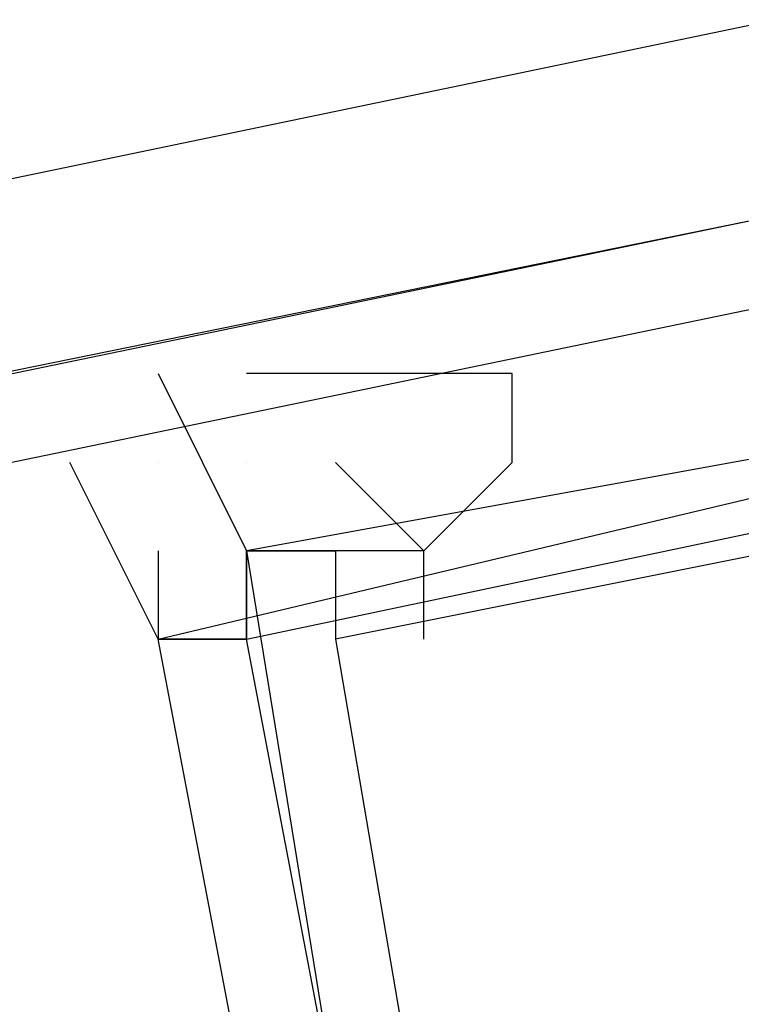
# Model space of a CAD drawing. Header units: feet. Extents: x -79 to 198, y -22 to 181.
# Tile 650 of 656: x 67.499 to 67.608, y 152.123 to 152.271. Entities that reach past the tile are written whole.
import ezdxf

# ---------------------------------------------------------------- set-up
doc = ezdxf.new("R2010")
doc.units = ezdxf.units.FT
doc.layers.add('A-LINEA', color=7, linetype='CONTINUOUS')

msp = doc.modelspace()

# ---------------------------------------------------------------- linework, layer by layer
at = {"layer": 'A-LINEA'}
for p, q in [((67.5333, 152.2178), (67.5333, 152.2178)), ((67.5333, 152.2178), (67.5333, 152.2178)), ((67.5333, 152.2044), (67.5333, 152.2044)), ((67.5333, 152.2044), (67.5333, 152.2044)), ((67.5467, 152.1911), (67.5467, 152.1911)), ((67.5467, 152.1911), (67.5467, 152.1911))]:
    msp.add_line(p, q, dxfattribs=at)
for points in [[(67.6133, 152.2711), (63.76, 151.4711), (63.76, 151.4578), (67.6267, 152.2444), (67.6267, 152.2578), (67.6133, 152.2711)], [(67.6133, 152.2711), (63.76, 151.4711), (63.76, 151.4578), (67.6267, 152.2444), (67.6267, 152.2578), (67.6133, 152.2711)], [(67.6267, 152.2444), (63.76, 151.4444), (63.76, 151.4311), (67.6267, 152.2311), (67.6267, 152.2444)], [(67.6267, 152.2444), (63.76, 151.4444), (63.76, 151.4311), (67.6267, 152.2311), (67.6267, 152.2444)], [(67.92, 151.6711), (67.6267, 151.6178), (67.52, 152.1778), (67.8, 152.2444), (67.92, 151.6711)], [(67.92, 151.6711), (67.6267, 151.6178), (67.52, 152.1778), (67.8, 152.2444), (67.92, 151.6711)], [(67.6267, 151.6178), (67.92, 151.6711), (67.8267, 152.2444), (67.5333, 152.1911), (67.6267, 151.6178)], [(67.6267, 151.6178), (67.92, 151.6711), (67.8267, 152.2444), (67.5333, 152.1911), (67.6267, 151.6178)], [(67.9067, 151.6844), (67.64, 151.6178), (67.5333, 152.1778), (67.7867, 152.2311), (67.9067, 151.6844)], [(67.9067, 151.6844), (67.64, 151.6178), (67.5333, 152.1778), (67.7867, 152.2311), (67.9067, 151.6844)], [(67.64, 151.6311), (67.9067, 151.6711), (67.8133, 152.2311), (67.5467, 152.1778), (67.64, 151.6311)], [(67.64, 151.6311), (67.9067, 151.6711), (67.8133, 152.2311), (67.5467, 152.1778), (67.64, 151.6311)], [(67.52, 152.2178), (67.5333, 152.1911), (67.5333, 152.1911), (67.5467, 152.1911), (67.5467, 152.1911), (67.5467, 152.1911), (67.5467, 152.1911), (67.5467, 152.1911), (67.5467, 152.1778)], [(67.52, 152.2178), (67.5333, 152.1911), (67.5333, 152.1911), (67.5467, 152.1911), (67.5467, 152.1911), (67.5467, 152.1911), (67.5467, 152.1911), (67.5467, 152.1911), (67.5467, 152.1778)], [(67.56, 152.2178), (67.5467, 152.2178), (67.5467, 152.2178), (67.5333, 152.2178), (67.5333, 152.2178), (67.5333, 152.2178)], [(67.56, 152.2178), (67.5467, 152.2178), (67.5467, 152.2178), (67.5333, 152.2178), (67.5333, 152.2178), (67.5333, 152.2178)], [(67.56, 152.1778), (67.56, 152.1911), (67.56, 152.1911), (67.56, 152.1911), (67.56, 152.1911), (67.56, 152.1911), (67.5733, 152.2044), (67.5733, 152.2044), (67.5733, 152.2178), (67.5733, 152.2178), (67.56, 152.2178), (67.56, 152.2178)], [(67.56, 152.1778), (67.56, 152.1911), (67.56, 152.1911), (67.56, 152.1911), (67.56, 152.1911), (67.56, 152.1911), (67.5733, 152.2044), (67.5733, 152.2044), (67.5733, 152.2178), (67.5733, 152.2178), (67.56, 152.2178), (67.56, 152.2178)], [(67.52, 152.1911), (67.52, 152.1778), (67.52, 152.1778), (67.5067, 152.2044), (67.5067, 152.2044), (67.5067, 152.2044)], [(67.52, 152.1911), (67.52, 152.1778), (67.52, 152.1778), (67.5067, 152.2044), (67.5067, 152.2044), (67.5067, 152.2044)], [(67.52, 152.2044), (67.52, 152.2044), (67.52, 152.2044)], [(67.5467, 152.2044), (67.5467, 152.2044), (67.5467, 152.2044), (67.56, 152.1911), (67.56, 152.1911), (67.5333, 152.1911), (67.5333, 152.1911), (67.5333, 152.1778), (67.5333, 152.1778), (67.5333, 152.1778), (67.5333, 152.1778), (67.5333, 152.1778), (67.52, 152.1778), (67.52, 152.1778), (67.5333, 152.1778), (67.52, 152.1778), (67.52, 152.1778)], [(67.52, 152.2044), (67.52, 152.2044), (67.52, 152.2044)], [(67.5467, 152.2044), (67.5467, 152.2044), (67.5467, 152.2044), (67.56, 152.1911), (67.56, 152.1911), (67.5333, 152.1911), (67.5333, 152.1911), (67.5333, 152.1778), (67.5333, 152.1778), (67.5333, 152.1778), (67.5333, 152.1778), (67.5333, 152.1778), (67.52, 152.1778), (67.52, 152.1778), (67.5333, 152.1778), (67.52, 152.1778), (67.52, 152.1778)], [(67.56, 152.1911), (67.5467, 152.1911), (67.5467, 152.1911), (67.5467, 152.1911), (67.5467, 152.1911)], [(67.56, 152.1911), (67.5467, 152.1911), (67.5467, 152.1911), (67.5467, 152.1911), (67.5467, 152.1911)]]:
    msp.add_lwpolyline(points, dxfattribs=at)
msp.add_lwpolyline([(67.5333, 152.1911), (67.5333, 152.1911), (67.5333, 152.1778), (67.5333, 152.1778)], close=True, dxfattribs=at)
msp.add_lwpolyline([(67.5333, 152.1911), (67.5333, 152.1911), (67.5333, 152.1778), (67.5333, 152.1778)], close=True, dxfattribs=at)

doc.saveas('drawing.dxf')
